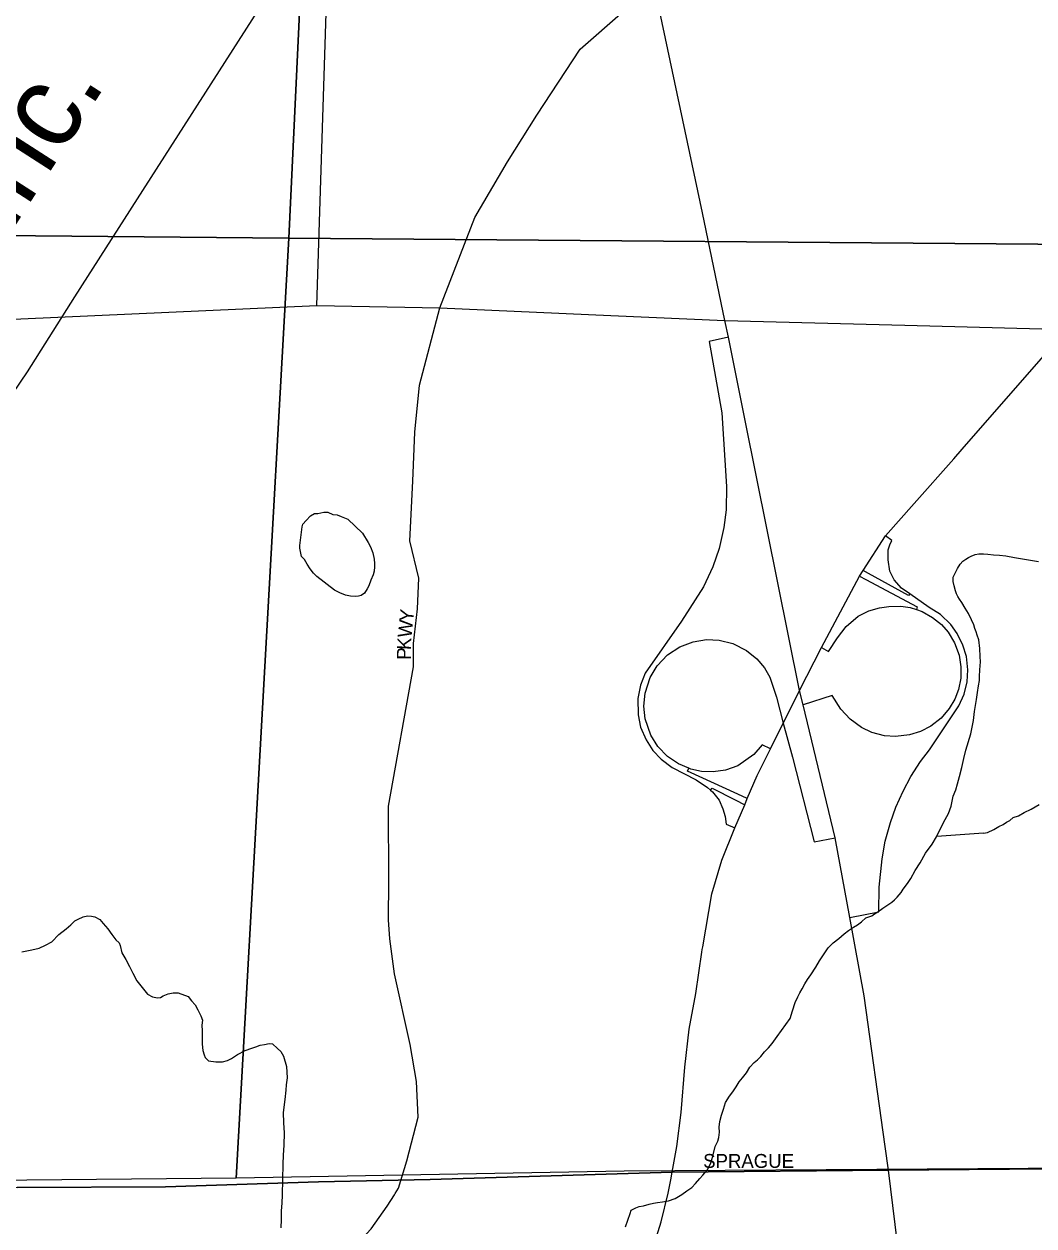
# Model space of a CAD drawing. Extents: x 2010165 to 2382125, y 1060529 to 1407316.
# Drawn here: x 2152727 to 2156362, y 1221171 to 1225499 of the extents above; entities that cross this region are included whole.
import ezdxf

# ---------------------------------------------------------------- set-up
doc = ezdxf.new("R2010")
doc.units = 0
for name, color, linetype in [('GM_X_City_Street', 7, 'Continuous'), ('GM_X_City_Street_Text', 7, 'Continuous'), ('GM_X_Corporation', 7, 'Continuous'), ('GM_X_Interchange_Ramps', 7, 'Continuous'), ('GM_X_Interstate_Route', 7, 'Continuous'), ('GM_X_Minor_Lake', 7, 'Continuous'), ('GM_X_Minor_River', 7, 'Continuous'), ('GM_X_Rail_Line', 7, 'Continuous'), ('GM_X_Rail_Line_Text', 7, 'Continuous'), ('GM_X_Section', 7, 'Continuous'), ('GM_X_State_Route', 7, 'Continuous'), ('GM_X_US_Route', 7, 'Continuous')]:
    doc.layers.add(name, color=color, linetype=linetype)

msp = doc.modelspace()

# ---------------------------------------------------------------- linework, layer by layer
at = {"layer": 'GM_X_City_Street'}
for points in [[(2154223.5, 1224477), (2154223.5, 1224477), (2154349.7, 1224803), (2154466.7, 1225003.3), (2154573.1, 1225171.7), (2154728.5, 1225408.9), (2154883.1, 1225544.5), (2154998.2, 1225623.4), (2155146.2, 1225694.6), (2155257.3, 1225724.1), (2155928.2, 1225891.4), (2156067.7, 1225965.8), (2156198.3, 1226068.3), (2156755.8, 1226656.4), (2157403.4, 1227405.5), (2157439.3, 1227450.9), (2157447.3, 1227460.9)], [(2149308.5, 1224552), (2149410.5, 1224499.3), (2149579.6, 1224378.3), (2149876.3, 1224161), (2149967.5, 1224096.4), (2150055.3, 1224054.9), (2150167.8, 1224029.8), (2150292.6, 1224009.4), (2150398.5, 1223982), (2150604.6, 1223934.2), (2150698.8, 1223927.9), (2150781.6, 1223940.6), (2150886.1, 1223977.5), (2151543.2, 1224187.7), (2152003.3, 1224352.4), (2152136.9, 1224395.7), (2152208.7, 1224426.5), (2152314.7, 1224419.5), (2153781, 1224486), (2154223.5, 1224477), (2154839.4, 1224449.8)], [(2154063, 1221287.6), (2154075.2, 1221306.6), (2154104.4, 1221405.8), (2154145.2, 1221563.2), (2154139.4, 1221691.5), (2154116.5, 1221824.7), (2154060.4, 1222079), (2154043.3, 1222205.2), (2154038.7, 1222273.3), (2154039.6, 1222413.7), (2154039.3, 1222682.5), (2154129.1, 1223184.8), (2154128.3, 1223269), (2154143.3, 1223393.5), (2154148.4, 1223503.9), (2154115.2, 1223638), (2154126.1, 1223852.9), (2154134.1, 1224029.8), (2154150, 1224198.8), (2154223.5, 1224477)], [(2154839.4, 1224449.8), (2155249.6, 1224431.7), (2155897.9, 1224414.6)], [(2155897.9, 1224414.6), (2156480.2, 1224399.3)], [(2155059.4, 1221364.4), (2155838.4, 1221371.7), (2159035.7, 1221398.8), (2160539.4, 1221412.4), (2161126.2, 1221415.7)], [(2152738.1, 1219937.6), (2152803.6, 1220035.7), (2152886.6, 1220156.5), (2153233.2, 1220564.9), (2153340.3, 1220671.2), (2153646.2, 1220911.7), (2153845.1, 1221039.9), (2153906, 1221085.1), (2153976, 1221160.9), (2154034.4, 1221242.5), (2154060.6, 1221283.7), (2154063, 1221287.6)]]:
    msp.add_lwpolyline(points, dxfattribs=at)
at = {"layer": 'GM_X_Corporation'}
for points in [[(2149217.1, 1235433.5), (2156094.2, 1235245.1), (2159318.5, 1235161.2), (2159311.5, 1234511.5), (2159970.3, 1234508.7), (2159969.5, 1235068), (2161895.7, 1235054.5), (2161896.7, 1235110.7), (2162279.3, 1235096.3), (2164882.7, 1235033.3), (2164875.3, 1234098.1), (2164856.6, 1230310.2), (2164860.7, 1229597), (2164861.8, 1228775.5), (2164865.3, 1226193.1), (2164895.8, 1221436.7), (2160539.4, 1221412.4), (2159035.7, 1221398.8), (2155838.4, 1221371.7), (2155059.4, 1221364.3), (2154189.1, 1221338.2), (2153786.8, 1221330), (2153236.4, 1221311.5), (2152701.8, 1221309.3)], [(2147423.5, 1218928.8), (2147426.3, 1221246.2), (2151804.7, 1221311.6), (2152701.8, 1221309.3), (2153236.4, 1221311.5), (2153786.8, 1221330), (2154189.1, 1221338.2), (2155059.4, 1221364.3), (2155838.4, 1221371.7), (2159035.7, 1221398.8), (2160539.4, 1221412.4), (2164895.8, 1221436.7), (2164832.8, 1218637)]]:
    msp.add_lwpolyline(points, dxfattribs=at)
at = {"layer": 'GM_X_Interchange_Ramps'}
for points in [[(2155262.2, 1224371.3), (2155192.6, 1224356.3), (2155238.7, 1224099.7), (2155255.4, 1223833.4), (2155253.9, 1223749.5), (2155246, 1223685.9), (2155228.8, 1223610.4), (2155206.5, 1223545), (2155173.2, 1223472.8), (2155093.7, 1223349.1), (2154962.8, 1223162), (2154945.6, 1223118.3), (2154936.3, 1223070.8), (2154937, 1223012.2), (2154946.5, 1222967.7), (2154965.8, 1222921.3), (2154990.2, 1222883.8), (2155019.8, 1222851.8), (2155060, 1222821.5), (2155145.8, 1222777.6), (2155186.5, 1222750.3), (2155197.8, 1222740.3), (2155204.5, 1222734.2), (2155229.2, 1222704.9), (2155242.8, 1222673.8), (2155250.1, 1222645.1), (2155253.7, 1222617.8), (2155284.9, 1222604.6)], [(2155699.3, 1222282.2), (2155803.8, 1222302.3), (2155805.4, 1222391.3), (2155815.3, 1222493), (2155827.1, 1222557.1), (2155845.2, 1222623.9), (2155865.2, 1222679.7), (2155890.9, 1222737.4), (2155919, 1222789.4), (2155953.5, 1222843.1), (2155985.7, 1222886.1), (2156092.1, 1223043.6), (2156110.9, 1223086.6), (2156121.5, 1223130.8), (2156124.3, 1223173.9), (2156118.9, 1223221.6), (2156106.5, 1223263.1), (2156085.5, 1223305.2), (2156062.7, 1223336.5), (2156025.2, 1223372.6), (2155985.4, 1223398.4), (2155915.1, 1223447.7), (2155885.6, 1223468.3), (2155859.3, 1223497.7), (2155843.8, 1223529.4), (2155837.7, 1223569.5), (2155837.5, 1223605.7), (2155842.8, 1223624.1), (2155850.2, 1223639.7), (2155828.2, 1223656)], [(2155915.1, 1223447.7), (2155910.6, 1223441.3), (2155766.3, 1223520.8), (2155746.9, 1223531.5)], [(2155733.6, 1223511.2), (2155756.8, 1223498.8), (2155942, 1223400.2), (2155938.8, 1223390.5)], [(2155597.5, 1223253.7), (2155622.8, 1223239.5), (2155654.8, 1223288.9), (2155686.2, 1223329.4), (2155729.4, 1223367.1), (2155767.2, 1223386), (2155805.9, 1223397.6), (2155840.2, 1223402.2), (2155882.9, 1223402.9), (2155917.1, 1223397.7), (2155938.8, 1223390.5), (2155959.5, 1223383.7), (2155997.5, 1223362.6), (2156028.8, 1223337.1), (2156053.4, 1223309), (2156076.4, 1223270.9), (2156092.5, 1223227), (2156099.3, 1223184.1), (2156098.5, 1223143.6), (2156090.5, 1223103.3), (2156077.4, 1223068.6), (2156057.4, 1223034.2), (2156028.2, 1223000), (2155990.9, 1222970.6), (2155953.7, 1222951.4), (2155913.6, 1222939.1), (2155863.4, 1222934), (2155823.6, 1222935.6), (2155778, 1222947.5), (2155740.8, 1222966.4), (2155701.1, 1222996.1), (2155666.4, 1223032.4), (2155635.2, 1223081.5), (2155530.9, 1223047.9)], [(2155414.2, 1222889.5), (2155383.8, 1222903.4), (2155354, 1222869.2), (2155296.7, 1222828.3), (2155252.1, 1222812.7), (2155207.3, 1222806.3), (2155165, 1222808.2), (2155127.5, 1222816.3), (2155119.4, 1222819.6), (2155082.1, 1222835.3), (2155042.8, 1222862.1), (2155008.7, 1222897.4), (2154983, 1222938), (2154962.7, 1222997), (2154957.9, 1223043.2), (2154962.3, 1223089.8), (2154980.6, 1223146), (2155005.6, 1223187.6), (2155043.6, 1223227.6), (2155087, 1223256.4), (2155135.7, 1223275.1), (2155183.6, 1223282.6), (2155229.6, 1223280.6), (2155278.2, 1223268.4), (2155327.4, 1223243.6), (2155365.1, 1223212.9), (2155391.7, 1223181.2), (2155411.6, 1223146.9), (2155435.1, 1223075.4), (2155460, 1222981.8), (2155492.6, 1222858.7), (2155571.1, 1222554), (2155646.6, 1222569.1)], [(2155330.4, 1222709.9), (2155296.5, 1222725.6), (2155115.1, 1222809.4), (2155119.4, 1222819.6)], [(2155197.8, 1222740.3), (2155204.4, 1222747.6), (2155287.1, 1222705.3), (2155320.9, 1222687.9)]]:
    msp.add_lwpolyline(points, dxfattribs=at)
at = {"layer": 'GM_X_Interstate_Route'}
for points in [[(2155323.6, 1224066), (2155262.2, 1224371.3), (2155249.6, 1224431.7), (2155168.6, 1224819.1), (2154998.2, 1225623.4), (2154879, 1226315.4), (2154829.5, 1226796.8)], [(2155530.9, 1223047.9), (2155518.1, 1223099.1), (2155323.6, 1224066)], [(2155826.6, 1221456.7), (2155751, 1222000), (2155699.3, 1222282.2), (2155646.6, 1222569.1), (2155530.9, 1223047.9)], [(2156238, 1214867.8), (2156232.1, 1214967.2), (2156174.3, 1215951.3), (2156131.2, 1216685), (2156123.1, 1216822.9), (2156114.4, 1216971.2), (2156113, 1216994.3), (2156071.2, 1217706.4), (2156021.8, 1218547.2), (2155961.9, 1219804.3), (2155877.8, 1221048.5), (2155838.4, 1221371.7), (2155826.6, 1221456.7)]]:
    msp.add_lwpolyline(points, dxfattribs=at)
at = {"layer": 'GM_X_Minor_Lake'}
for points in [[(2153728.7, 1223689.1), (2153730.6, 1223697.9), (2153742.4, 1223712.1), (2153758.2, 1223728.4), (2153772.2, 1223736.6), (2153784.2, 1223736.7), (2153806.2, 1223741), (2153820.2, 1223741.2), (2153838.3, 1223733.4), (2153854.4, 1223731.6), (2153868.5, 1223725.7), (2153892.6, 1223716.4)], [(2153892.6, 1223716.4), (2153945.4, 1223666.5), (2153965.8, 1223632.6), (2153974.1, 1223616.6), (2153982.4, 1223594.7), (2153986.7, 1223572.7), (2153988.9, 1223556.6), (2153989, 1223544.6), (2153987.2, 1223528.5), (2153983.4, 1223516.4), (2153975.6, 1223496.3), (2153967.9, 1223476.1), (2153962, 1223466), (2153952.2, 1223449.8), (2153940.3, 1223441.7), (2153930.3, 1223439.6), (2153918.3, 1223437.4), (2153902.3, 1223439.2), (2153884.2, 1223443), (2153864, 1223450.8), (2153843.9, 1223460.6), (2153781.1, 1223510.4)], [(2153781.1, 1223510.4), (2153768.9, 1223521.8), (2153756.7, 1223537.8), (2153746.5, 1223553.7), (2153736.2, 1223571.6), (2153726.1, 1223581.5), (2153721.8, 1223599.5), (2153719.7, 1223611.5), (2153719.6, 1223621.6), (2153728.7, 1223689.1)]]:
    msp.add_lwpolyline(points, dxfattribs=at)
at = {"layer": 'GM_X_Minor_River'}
for points in [[(2155859.9, 1222345.6), (2155869.8, 1222355.7), (2155883.6, 1222371.9), (2155891.5, 1222384.1), (2155907.2, 1222404.3), (2155919, 1222422.5), (2155934.7, 1222450.8), (2155952.3, 1222479.1), (2155971.9, 1222513.5), (2155995.6, 1222545.9), (2156011.2, 1222572.1), (2156026.8, 1222604.4), (2156042.5, 1222634.7), (2156054.2, 1222656.9), (2156063.9, 1222683.1), (2156071.4, 1222719.3), (2156081.1, 1222741.5), (2156086.9, 1222763.7), (2156094.5, 1222789.9), (2156102.1, 1222822.1), (2156109.7, 1222854.2), (2156117.3, 1222884.4), (2156134.6, 1222942.8), (2156140.3, 1222967), (2156144, 1222991.1), (2156147.6, 1223023.3), (2156151.3, 1223045.4), (2156155, 1223067.5), (2156158.7, 1223091.6), (2156162.4, 1223115.7), (2156166.1, 1223135.8), (2156166, 1223149.9), (2156167.6, 1223174), (2156169.3, 1223202.1), (2156169, 1223222.2), (2156166.7, 1223250.2), (2156164.2, 1223282.3), (2156158, 1223298.3), (2156153.8, 1223310.3), (2156149.7, 1223322.2), (2156145.5, 1223336.2), (2156137.2, 1223354.2), (2156126.9, 1223376.1), (2156114.7, 1223396.1), (2156102.4, 1223416), (2156094.2, 1223427.9), (2156088.1, 1223437.9), (2156083.9, 1223447.8), (2156079.8, 1223457.8), (2156075.5, 1223475.8), (2156071.3, 1223491.8), (2156071.1, 1223507.9), (2156079, 1223522), (2156086.8, 1223538.2), (2156096.6, 1223554.4), (2156106.4, 1223564.5), (2156116.4, 1223572.6), (2156126.3, 1223578.8), (2156136.2, 1223582.9), (2156150.2, 1223589.1), (2156164.2, 1223591.3), (2156180.2, 1223591.5), (2156196.3, 1223589.7), (2156216.3, 1223587.9), (2156238.4, 1223586.2), (2156260.4, 1223584.4), (2156292.6, 1223578.8), (2156356.8, 1223567.6), (2156378.9, 1223563.8)], [(2156180.1, 1222585.6), (2156195.3, 1222588.4), (2156217.2, 1222598.7), (2156235.1, 1222609), (2156251.1, 1222617.2), (2156263, 1222625.4), (2156274.9, 1222631.6), (2156286.8, 1222641.7), (2156306.8, 1222648), (2156326.6, 1222660.3), (2156352.5, 1222672.6), (2156380.3, 1222689)], [(2156180.1, 1222585.6), (2156012.1, 1222574)], [(2154891.6, 1221167.9), (2154909, 1221216.3), (2154912.9, 1221228.4), (2154928.8, 1221236.6), (2154940.8, 1221240.8), (2154956.8, 1221243), (2154976.7, 1221249.2), (2154992.7, 1221253.5), (2155006.7, 1221255.6), (2155024.7, 1221257.9), (2155046.7, 1221262.1), (2155070.6, 1221270.5), (2155094.5, 1221284.8), (2155112.3, 1221297.1), (2155130.2, 1221309.3), (2155144, 1221323.5), (2155159.8, 1221341.8), (2155169.7, 1221353.9), (2155185.5, 1221372.2), (2155191.3, 1221382.3), (2155199.2, 1221398.4), (2155206.8, 1221422.6), (2155214.4, 1221456.8), (2155224.2, 1221477), (2155228, 1221489.1), (2155229.8, 1221509.2), (2155229.5, 1221527.2), (2155231.3, 1221547.3), (2155237, 1221569.5), (2155244.7, 1221591.6), (2155252.4, 1221615.8), (2155266.1, 1221638), (2155278, 1221654.2), (2155289.7, 1221672.4), (2155301.5, 1221690.6), (2155313.4, 1221704.8), (2155327.1, 1221723.1), (2155338.9, 1221743.3), (2155354.7, 1221759.5), (2155366.6, 1221769.7), (2155378.5, 1221781.9), (2155392.3, 1221798.1), (2155406.1, 1221812.3), (2155419.9, 1221828.5), (2155437.6, 1221852.8), (2155484.9, 1221917.6), (2155492.5, 1221945.8), (2155502.1, 1221976), (2155511.9, 1221996.2), (2155519.7, 1222010.3), (2155527.6, 1222024.5), (2155537.3, 1222042.6), (2155547.1, 1222058.8), (2155558.9, 1222075), (2155576.6, 1222103.3), (2155590.3, 1222125.6), (2155604.1, 1222147.8), (2155621.8, 1222172.1), (2155639.6, 1222190.4), (2155659.4, 1222206.7), (2155679.2, 1222223), (2155695.1, 1222235.2), (2155713, 1222247.4), (2155726.9, 1222255.6), (2155740.8, 1222265.9), (2155756.6, 1222280.1), (2155778.5, 1222288.4), (2155788.5, 1222294.5), (2155800.4, 1222302.7), (2155818.3, 1222314.9), (2155836.1, 1222327.2), (2155850, 1222337.4), (2155859.9, 1222345.6)], [(2152718.9, 1222158.6), (2152754.9, 1222165.1), (2152780.9, 1222171.4), (2152804.8, 1222181.7), (2152826.6, 1222194), (2152852.3, 1222220.4), (2152878.1, 1222240.8), (2152896, 1222255.1), (2152909.8, 1222269.3), (2152921.7, 1222275.5), (2152939.7, 1222283.7), (2152955.6, 1222287.9), (2152969.7, 1222286.1), (2152981.7, 1222284.2), (2152999.9, 1222274.4), (2153012.1, 1222260.5), (2153028.4, 1222240.6), (2153042.7, 1222220.8), (2153057, 1222200.9), (2153069.1, 1222191), (2153073.2, 1222181), (2153079.6, 1222155), (2153093.9, 1222131.1), (2153106.3, 1222105.2), (2153118.6, 1222081.2), (2153133, 1222053.3), (2153147.3, 1222035.4), (2153157.4, 1222023.5), (2153171.7, 1222005.6), (2153189.9, 1221995.8), (2153207.9, 1221992), (2153217.9, 1221994.2), (2153227.9, 1222000.3), (2153245.8, 1222006.6), (2153263.8, 1222010.8), (2153281.8, 1222011), (2153318.1, 1221997.4), (2153330.3, 1221981.5)], [(2153330.3, 1221981.5), (2153342.5, 1221967.6), (2153352.7, 1221949.7), (2153363, 1221927.7), (2153369.3, 1221911.8), (2153367.5, 1221893.7), (2153367.8, 1221873.6), (2153368, 1221853.6), (2153368.4, 1221825.5), (2153370.7, 1221803.4), (2153374.9, 1221787.4), (2153379, 1221777.4), (2153391.2, 1221765.6), (2153417.3, 1221761.8), (2153441.4, 1221762.2), (2153459.3, 1221766.4), (2153473.2, 1221774.6), (2153495.1, 1221788.9), (2153523, 1221803.3), (2153546.9, 1221811.6), (2153560.9, 1221815.8), (2153576.8, 1221822), (2153592.8, 1221824.2), (2153608.8, 1221828.4), (2153620.8, 1221826.6), (2153639.1, 1221810.7), (2153651.2, 1221798.8), (2153661.5, 1221782.9), (2153672, 1221744.9), (2153674.5, 1221704.8), (2153670.8, 1221678.7), (2153669.1, 1221660.6), (2153665.5, 1221626.4), (2153660.1, 1221580.2), (2153660.6, 1221542.1), (2153663.1, 1221506), (2153661.7, 1221461.9), (2153660.1, 1221425.7), (2153658.5, 1221393.6), (2153656, 1221283.2), (2153654.4, 1221253.1), (2153652.7, 1221225), (2153653.1, 1221194.9), (2153651.5, 1221164.8)]]:
    msp.add_lwpolyline(points, dxfattribs=at)
at = {"layer": 'GM_X_Rail_Line'}
msp.add_lwpolyline([(2152659, 1224128.4), (2152739.6, 1224246.9), (2152909.8, 1224516.9), (2153135.7, 1224869.5), (2153696.1, 1225746.1), (2153852.4, 1225988.7), (2154336.9, 1226746.4), (2154804.9, 1227475), (2154949.8, 1227703.5), (2155203.2, 1228100.3), (2155761.5, 1228971.2), (2156480.3, 1230096.1), (2157742.6, 1232068.2), (2160262.5, 1236005.3), (2160720.5, 1236722.8), (2161364.8, 1237726.8), (2162140.1, 1238942.9), (2162984.3, 1240258.6), (2165607, 1244357.2), (2165822.2, 1244694.3), (2166159.2, 1245221.1), (2166502.4, 1245756.1), (2166780.6, 1246192.6), (2167540, 1247377.8)], dxfattribs=at)
at = {"layer": 'GM_X_Section'}
for points in [[(2148785.9, 1230193.6), (2151416.6, 1230190.4), (2153937.9, 1230187.4), (2153680, 1224728.2), (2148600.9, 1224775.6)], [(2153937.9, 1230187.4), (2156338.3, 1230183.2), (2156272.6, 1229118.6), (2155759.2, 1228459.1), (2155751, 1228281.1), (2155636.1, 1225795.5), (2157678.6, 1225781.7), (2157120.7, 1225155.3), (2156676.4, 1224704.2), (2153680, 1224728.2)], [(2153680, 1224728.2), (2153490.9, 1221343.2), (2152358.8, 1221332.5), (2149815.1, 1221307), (2148465.7, 1221292.7), (2148600.9, 1224775.6)], [(2156676.4, 1224704.2), (2156456.9, 1224481.8), (2158370.1, 1222951.6), (2159054.9, 1223705.3), (2159154.6, 1223815), (2159132.8, 1223030.7), (2159087.4, 1221394.1), (2157431.9, 1221385.1), (2154887.5, 1221368.1), (2153490.9, 1221343.2), (2153680, 1224728.2)]]:
    msp.add_lwpolyline(points, close=True, dxfattribs=at)
at = {"layer": 'GM_X_State_Route'}
msp.add_lwpolyline([(2153781, 1224486), (2153917.1, 1228773.5)], dxfattribs=at)
at = {"layer": 'GM_X_US_Route'}
for points in [[(2156103.5, 1223968.3), (2156480.2, 1224399.3), (2157469.1, 1225470.7)], [(2155931.5, 1223773), (2156073.3, 1223933.8), (2156103.5, 1223968.3)], [(2155482.1, 1223026.5), (2155518.1, 1223099.1), (2155597.5, 1223253.7), (2155733.6, 1223511.2), (2155746.9, 1223531.5), (2155828.2, 1223656), (2155931.5, 1223773)], [(2155166.7, 1222156.5), (2155168.1, 1222166.2), (2155170.1, 1222176.4), (2155202.3, 1222367.3), (2155239, 1222488.6), (2155284.9, 1222604.6), (2155320.9, 1222687.9), (2155330.4, 1222709.9), (2155366.3, 1222792.9), (2155414.2, 1222889.5), (2155460, 1222981.8), (2155482.1, 1223026.5)], [(2155054.5, 1221337.5), (2155059.4, 1221364.4), (2155077.1, 1221457.8), (2155092.6, 1221580.2), (2155105.9, 1221742.7), (2155121.3, 1221879.2), (2155144.8, 1222007.7), (2155166.7, 1222156.5)], [(2153501.8, 1218609.2), (2153904.9, 1219274.9), (2154040.1, 1219492), (2154167.4, 1219699.1), (2154302.6, 1219924.3), (2154439.9, 1220143.5), (2154567.2, 1220348.6), (2154698.4, 1220555.7), (2154788, 1220696.5), (2154855.5, 1220827.2), (2154926.8, 1220918.5), (2154983.2, 1221065.7), (2155019.7, 1221185.8), (2155045.8, 1221289.2), (2155054.5, 1221337.5)]]:
    msp.add_lwpolyline(points, dxfattribs=at)

# ---------------------------------------------------------------- texts
at = {"layer": 'GM_X_City_Street_Text'}
for s, rotation, p in [('W', 84.2057, (2154121.5, 1223287.8)), ('Y', 84.0894, (2154127.2, 1223344.7)), ('K', 87.2009, (2154119.4, 1223244.5)), ('P', 89.8361, (2154119.3, 1223210)), ('SPRAGUE', 0, (2155171.5, 1221380.2))]:
    msp.add_text(s, height=50, rotation=rotation, dxfattribs=at).set_placement(p)
at = {"layer": 'GM_X_Rail_Line_Text'}
msp.add_text('Inc.', height=299, rotation=57.2444, dxfattribs=at).set_placement((2152676.1, 1224742.7))

doc.saveas('drawing.dxf')
